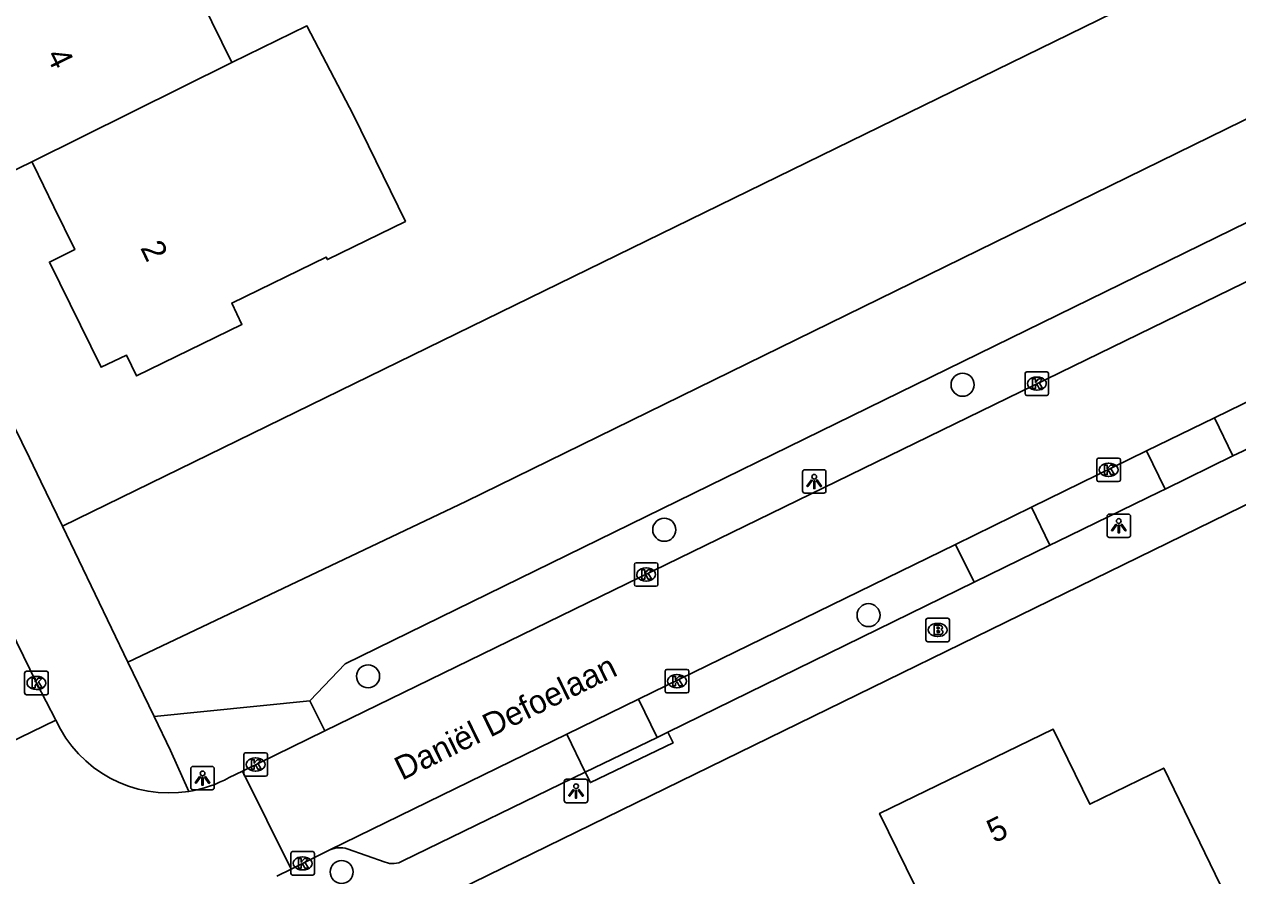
# Model space of a CAD drawing. Extents: x 160457 to 162082, y 388340 to 389736.
# Drawn here: x 160764.7 to 160816.2, y 388649.4 to 388685.6 of the extents above; entities that cross this region are included whole.
import ezdxf

# ---------------------------------------------------------------- set-up
doc = ezdxf.new("R2010")
doc.units = 0
for name, color, linetype in [('IMGEO_Boom', 7, 'Continuous'), ('IMGEO_Brandkraan', 7, 'Continuous'), ('IMGEO_Groenvoorziening', 7, 'Continuous'), ('IMGEO_Haag', 7, 'Continuous'), ('IMGEO_Kolk', 7, 'Continuous'), ('IMGEO_Lichtpunt', 7, 'Continuous'), ('IMGEO_Muur', 7, 'Continuous'), ('IMGEO_Openbare_ruimte_label', 7, 'Continuous'), ('IMGEO_Pand', 7, 'Continuous'), ('IMGEO_Pand_nummerreeks', 7, 'Continuous'), ('IMGEO_Parkeervlak_open', 7, 'Continuous'), ('IMGEO_Rijbaan_lokaal_gesloten', 7, 'Continuous'), ('IMGEO_Rijbaan_lokaal_open', 7, 'Continuous'), ('IMGEO_Voetpad_open', 7, 'Continuous'), ('IMGEO_Waterloop', 7, 'Continuous')]:
    doc.layers.add(name, color=color, linetype=linetype)

msp = doc.modelspace()

# ---------------------------------------------------------------- linework, layer by layer
at = {"layer": 'IMGEO_Boom'}
for centre in [(160804.541, 388670.28), (160791.867, 388664.116), (160800.544, 388660.489), (160779.285, 388657.891), (160778.162, 388649.577)]:
    msp.add_circle(centre, 0.489, dxfattribs=at)
at = {"layer": 'IMGEO_Brandkraan'}
for p, q in [((160803.057, 388660.36), (160803.909, 388660.36)), ((160802.982, 388659.434), (160802.982, 388660.286)), ((160803.47, 388660.14), (160803.495, 388660.14)), ((160803.983, 388660.286), (160803.983, 388659.434)), ((160803.909, 388659.36), (160803.057, 388659.36)), ((160803.493, 388659.58), (160803.468, 388659.58))]:
    msp.add_line(p, q, dxfattribs=at)
for points in [[(160803.057, 388660.36), (160803.909, 388660.36)], [(160802.982, 388659.434), (160802.982, 388660.286)], [(160803.33, 388660.06), (160803.33, 388659.66), (160803.543, 388659.66)], [(160803.561, 388660.06), (160803.33, 388660.06)], [(160803.509, 388659.979), (160803.455, 388659.979), (160803.455, 388659.903)], [(160803.455, 388659.903), (160803.508, 388659.903)], [(160803.517, 388659.827), (160803.455, 388659.827), (160803.455, 388659.746)], [(160803.983, 388660.286), (160803.983, 388659.434)], [(160803.909, 388659.36), (160803.057, 388659.36)], [(160803.455, 388659.746), (160803.517, 388659.746)]]:
    msp.add_lwpolyline(points, dxfattribs=at)
for centre, radius, start, end in [((160803.059, 388660.284), 0.0765, 91.552, 178.448), ((160803.059, 388660.284), 0.0765, 91.552, 178.448), ((160803.907, 388660.284), 0.0765, 1.552, 88.448), ((160803.907, 388660.284), 0.0765, 1.552, 88.448), ((160803.51, 388659.941), 0.0379, 267.8285, 90.9355), ((160803.518, 388659.786), 0.0404, 269.8759, 90.5077), ((160803.565, 388659.915), 0.145, 59.4692, 91.5367), ((160803.59, 388659.962), 0.0922, 285.5137, 58.1501), ((160803.595, 388659.77), 0.105, 301.3115, 78.989), ((160803.059, 388659.436), 0.0765, 181.552, 268.448), ((160803.059, 388659.436), 0.0765, 181.552, 268.448), ((160803.549, 388659.911), 0.251, 268.6676, 293.5347), ((160803.907, 388659.436), 0.0765, 271.552, 358.448), ((160803.907, 388659.436), 0.0765, 271.552, 358.448)]:
    msp.add_arc(centre, radius, start, end, dxfattribs=at)
for centre, major_axis, ratio, start_param, end_param in [((160803.469, 388659.86), (-0.387, 0.002), 0.722429, 4.712389, 7.853982), ((160803.494, 388659.86), (-0.39, 0.002), 0.717154, 1.570796, 4.712389)]:
    msp.add_ellipse(centre, major_axis=major_axis, ratio=ratio, start_param=start_param, end_param=end_param, dxfattribs=at)
at = {"layer": 'IMGEO_Groenvoorziening'}
msp.add_lwpolyline([(160776.807, 388656.846), (160770.196, 388656.176)], dxfattribs=at)
at = {"layer": 'IMGEO_Haag'}
for points in [[(161000.979, 388767.447), (160965.347, 388750), (160778.313, 388658.421), (160776.807, 388656.846)], [(160776.807, 388656.846), (160777.453, 388655.571)]]:
    msp.add_lwpolyline(points, dxfattribs=at)
at = {"layer": 'IMGEO_Kolk'}
for p, q in [((160807.195, 388669.901), (160807.195, 388670.753)), ((160807.27, 388670.827), (160808.122, 388670.827)), ((160808.196, 388670.753), (160808.196, 388669.901)), ((160807.683, 388670.607), (160807.708, 388670.607)), ((160808.122, 388669.827), (160807.27, 388669.827)), ((160807.706, 388670.047), (160807.681, 388670.047)), ((160810.243, 388666.237), (160810.243, 388667.089)), ((160810.318, 388667.163), (160811.17, 388667.163)), ((160811.244, 388667.089), (160811.244, 388666.237)), ((160810.731, 388666.943), (160810.756, 388666.943)), ((160811.17, 388666.163), (160810.318, 388666.163)), ((160810.754, 388666.383), (160810.729, 388666.383)), ((160790.596, 388661.79), (160790.596, 388662.642)), ((160790.671, 388662.716), (160791.523, 388662.716)), ((160791.084, 388662.496), (160791.109, 388662.496)), ((160791.597, 388662.642), (160791.597, 388661.79)), ((160791.107, 388661.936), (160791.082, 388661.936)), ((160791.523, 388661.716), (160790.671, 388661.716)), ((160764.696, 388657.181), (160764.696, 388658.033)), ((160764.771, 388658.107), (160765.623, 388658.107)), ((160765.184, 388657.887), (160765.209, 388657.887)), ((160765.697, 388658.033), (160765.697, 388657.181)), ((160791.906, 388657.26), (160791.906, 388658.112)), ((160791.981, 388658.186), (160792.833, 388658.186)), ((160792.394, 388657.966), (160792.419, 388657.966)), ((160792.907, 388658.112), (160792.907, 388657.26)), ((160765.207, 388657.327), (160765.182, 388657.327)), ((160792.417, 388657.406), (160792.392, 388657.406)), ((160765.623, 388657.107), (160764.771, 388657.107)), ((160792.833, 388657.186), (160791.981, 388657.186)), ((160774.005, 388653.719), (160774.005, 388654.571)), ((160774.08, 388654.645), (160774.932, 388654.645)), ((160774.493, 388654.425), (160774.518, 388654.425)), ((160775.006, 388654.571), (160775.006, 388653.719)), ((160774.932, 388653.645), (160774.08, 388653.645)), ((160774.516, 388653.865), (160774.491, 388653.865)), ((160776.004, 388649.516), (160776.004, 388650.368)), ((160776.079, 388650.442), (160776.931, 388650.442)), ((160776.492, 388650.222), (160776.517, 388650.222)), ((160777.005, 388650.368), (160777.005, 388649.516)), ((160776.515, 388649.662), (160776.49, 388649.662)), ((160776.931, 388649.442), (160776.079, 388649.442))]:
    msp.add_line(p, q, dxfattribs=at)
for points in [[(160807.195, 388669.901), (160807.195, 388670.753)], [(160807.27, 388670.827), (160808.122, 388670.827)], [(160808.196, 388670.753), (160808.196, 388669.901)], [(160807.516, 388670.527), (160807.639, 388670.527), (160807.639, 388670.376), (160807.769, 388670.527), (160807.933, 388670.527), (160807.787, 388670.376), (160807.94, 388670.127), (160807.788, 388670.127), (160807.703, 388670.291), (160807.639, 388670.224), (160807.639, 388670.127), (160807.516, 388670.127), (160807.516, 388670.527)], [(160808.122, 388669.827), (160807.27, 388669.827)], [(160810.243, 388666.237), (160810.243, 388667.089)], [(160810.318, 388667.163), (160811.17, 388667.163)], [(160811.244, 388667.089), (160811.244, 388666.237)], [(160810.564, 388666.863), (160810.687, 388666.863), (160810.687, 388666.712), (160810.817, 388666.863), (160810.981, 388666.863), (160810.835, 388666.712), (160810.988, 388666.463), (160810.836, 388666.463), (160810.751, 388666.627), (160810.687, 388666.56), (160810.687, 388666.463), (160810.564, 388666.463), (160810.564, 388666.863)], [(160811.17, 388666.163), (160810.318, 388666.163)], [(160790.596, 388661.79), (160790.596, 388662.642)], [(160790.671, 388662.716), (160791.523, 388662.716)], [(160790.917, 388662.416), (160791.04, 388662.416), (160791.04, 388662.265), (160791.17, 388662.416), (160791.334, 388662.416), (160791.188, 388662.265), (160791.341, 388662.016), (160791.189, 388662.016), (160791.104, 388662.18), (160791.04, 388662.113), (160791.04, 388662.016), (160790.917, 388662.016), (160790.917, 388662.416)], [(160791.597, 388662.642), (160791.597, 388661.79)], [(160791.523, 388661.716), (160790.671, 388661.716)], [(160764.696, 388657.181), (160764.696, 388658.033)], [(160764.771, 388658.107), (160765.623, 388658.107)], [(160765.017, 388657.807), (160765.14, 388657.807), (160765.14, 388657.656), (160765.27, 388657.807), (160765.434, 388657.807), (160765.288, 388657.656), (160765.441, 388657.407), (160765.289, 388657.407), (160765.204, 388657.571), (160765.14, 388657.504), (160765.14, 388657.407), (160765.017, 388657.407), (160765.017, 388657.807)], [(160765.697, 388658.033), (160765.697, 388657.181)], [(160791.906, 388657.26), (160791.906, 388658.112)], [(160791.981, 388658.186), (160792.833, 388658.186)], [(160792.227, 388657.886), (160792.35, 388657.886), (160792.35, 388657.735), (160792.48, 388657.886), (160792.644, 388657.886), (160792.498, 388657.735), (160792.651, 388657.486), (160792.499, 388657.486), (160792.414, 388657.65), (160792.35, 388657.583), (160792.35, 388657.486), (160792.227, 388657.486), (160792.227, 388657.886)], [(160792.907, 388658.112), (160792.907, 388657.26)], [(160765.623, 388657.107), (160764.771, 388657.107)], [(160792.833, 388657.186), (160791.981, 388657.186)], [(160774.005, 388653.719), (160774.005, 388654.571)], [(160774.08, 388654.645), (160774.932, 388654.645)], [(160774.326, 388654.345), (160774.449, 388654.345), (160774.449, 388654.194), (160774.579, 388654.345), (160774.743, 388654.345), (160774.597, 388654.194), (160774.75, 388653.945), (160774.598, 388653.945), (160774.513, 388654.109), (160774.449, 388654.042), (160774.449, 388653.945), (160774.326, 388653.945), (160774.326, 388654.345)], [(160775.006, 388654.571), (160775.006, 388653.719)], [(160774.932, 388653.645), (160774.08, 388653.645)], [(160776.004, 388649.516), (160776.004, 388650.368)], [(160776.079, 388650.442), (160776.931, 388650.442)], [(160776.325, 388650.142), (160776.448, 388650.142), (160776.448, 388649.991), (160776.578, 388650.142), (160776.742, 388650.142), (160776.596, 388649.991), (160776.749, 388649.742), (160776.597, 388649.742), (160776.512, 388649.906), (160776.448, 388649.839), (160776.448, 388649.742), (160776.325, 388649.742), (160776.325, 388650.142)], [(160777.005, 388650.368), (160777.005, 388649.516)], [(160776.931, 388649.442), (160776.079, 388649.442)]]:
    msp.add_lwpolyline(points, dxfattribs=at)
for centre, start, end in [((160807.272, 388670.751), 91.552, 178.448), ((160807.272, 388670.751), 91.552, 178.448), ((160808.12, 388670.751), 1.552, 88.448), ((160808.12, 388670.751), 1.552, 88.448), ((160807.272, 388669.903), 181.552, 268.448), ((160807.272, 388669.903), 181.552, 268.448), ((160808.12, 388669.903), 271.552, 358.448), ((160808.12, 388669.903), 271.552, 358.448), ((160810.32, 388667.087), 91.552, 178.448), ((160810.32, 388667.087), 91.552, 178.448), ((160811.168, 388667.087), 1.552, 88.448), ((160811.168, 388667.087), 1.552, 88.448), ((160810.32, 388666.239), 181.552, 268.448), ((160810.32, 388666.239), 181.552, 268.448), ((160811.168, 388666.239), 271.552, 358.448), ((160811.168, 388666.239), 271.552, 358.448), ((160790.673, 388662.64), 91.552, 178.448), ((160790.673, 388662.64), 91.552, 178.448), ((160791.521, 388662.64), 1.552, 88.448), ((160791.521, 388662.64), 1.552, 88.448), ((160790.673, 388661.792), 181.552, 268.448), ((160790.673, 388661.792), 181.552, 268.448), ((160791.521, 388661.792), 271.552, 358.448), ((160791.521, 388661.792), 271.552, 358.448), ((160764.773, 388658.031), 91.552, 178.448), ((160764.773, 388658.031), 91.552, 178.448), ((160765.621, 388658.031), 1.552, 88.448), ((160765.621, 388658.031), 1.552, 88.448), ((160791.983, 388658.11), 91.552, 178.448), ((160791.983, 388658.11), 91.552, 178.448), ((160792.831, 388658.11), 1.552, 88.448), ((160792.831, 388658.11), 1.552, 88.448), ((160791.983, 388657.262), 181.552, 268.448), ((160791.983, 388657.262), 181.552, 268.448), ((160792.831, 388657.262), 271.552, 358.448), ((160792.831, 388657.262), 271.552, 358.448), ((160764.773, 388657.183), 181.552, 268.448), ((160764.773, 388657.183), 181.552, 268.448), ((160765.621, 388657.183), 271.552, 358.448), ((160765.621, 388657.183), 271.552, 358.448), ((160774.082, 388654.569), 91.552, 178.448), ((160774.082, 388654.569), 91.552, 178.448), ((160774.93, 388654.569), 1.552, 88.448), ((160774.93, 388654.569), 1.552, 88.448), ((160774.082, 388653.721), 181.552, 268.448), ((160774.082, 388653.721), 181.552, 268.448), ((160774.93, 388653.721), 271.552, 358.448), ((160774.93, 388653.721), 271.552, 358.448), ((160776.081, 388650.366), 91.552, 178.448), ((160776.081, 388650.366), 91.552, 178.448), ((160776.929, 388650.366), 1.552, 88.448), ((160776.929, 388650.366), 1.552, 88.448), ((160776.081, 388649.518), 181.552, 268.448), ((160776.081, 388649.518), 181.552, 268.448), ((160776.929, 388649.518), 271.552, 358.448), ((160776.929, 388649.518), 271.552, 358.448)]:
    msp.add_arc(centre, 0.0765, start, end, dxfattribs=at)
for centre, major_axis, ratio, start_param, end_param in [((160807.682, 388670.327), (-0.387, 0.002), 0.722429, 4.712389, 7.853982), ((160807.707, 388670.327), (-0.39, 0.002), 0.717154, 1.570796, 4.712389), ((160810.73, 388666.663), (-0.387, 0.002), 0.722429, 4.712389, 7.853982), ((160810.755, 388666.663), (-0.39, 0.002), 0.717154, 1.570796, 4.712389), ((160791.083, 388662.216), (-0.387, 0.002), 0.722429, 4.712389, 7.853982), ((160791.108, 388662.216), (-0.39, 0.002), 0.717154, 1.570796, 4.712389), ((160765.183, 388657.607), (-0.387, 0.002), 0.722429, 4.712389, 7.853982), ((160765.208, 388657.607), (-0.39, 0.002), 0.717154, 1.570796, 4.712389), ((160792.393, 388657.686), (-0.387, 0.002), 0.722429, 4.712389, 7.853982), ((160792.418, 388657.686), (-0.39, 0.002), 0.717154, 1.570796, 4.712389), ((160774.492, 388654.145), (-0.387, 0.002), 0.722429, 4.712389, 7.853982), ((160774.517, 388654.145), (-0.39, 0.002), 0.717154, 1.570796, 4.712389), ((160776.491, 388649.942), (-0.387, 0.002), 0.722429, 4.712389, 7.853982), ((160776.516, 388649.942), (-0.39, 0.002), 0.717154, 1.570796, 4.712389)]:
    msp.add_ellipse(centre, major_axis=major_axis, ratio=ratio, start_param=start_param, end_param=end_param, dxfattribs=at)
at = {"layer": 'IMGEO_Lichtpunt'}
for p, q in [((160797.741, 388666.575), (160797.741, 388665.768)), ((160797.741, 388666.575), (160797.741, 388665.768)), ((160798.643, 388666.67), (160797.835, 388666.67)), ((160798.643, 388666.67), (160797.835, 388666.67)), ((160798.737, 388665.768), (160798.737, 388666.575)), ((160798.737, 388665.768), (160798.737, 388666.575)), ((160797.835, 388665.674), (160798.643, 388665.674)), ((160797.835, 388665.674), (160798.643, 388665.674)), ((160810.678, 388664.692), (160810.678, 388663.885)), ((160810.678, 388664.692), (160810.678, 388663.885)), ((160811.58, 388664.787), (160810.772, 388664.787)), ((160811.58, 388664.787), (160810.772, 388664.787)), ((160811.674, 388663.885), (160811.674, 388664.692)), ((160811.674, 388663.885), (160811.674, 388664.692)), ((160810.772, 388663.791), (160811.58, 388663.791)), ((160810.772, 388663.791), (160811.58, 388663.791)), ((160771.753, 388653.969), (160771.753, 388653.162)), ((160771.753, 388653.969), (160771.753, 388653.162)), ((160772.655, 388654.064), (160771.847, 388654.064)), ((160772.655, 388654.064), (160771.847, 388654.064)), ((160772.749, 388653.162), (160772.749, 388653.969)), ((160772.749, 388653.162), (160772.749, 388653.969)), ((160787.62, 388653.422), (160787.62, 388652.615)), ((160787.62, 388653.422), (160787.62, 388652.615)), ((160788.522, 388653.517), (160787.714, 388653.517)), ((160788.522, 388653.517), (160787.714, 388653.517)), ((160788.616, 388652.615), (160788.616, 388653.422)), ((160788.616, 388652.615), (160788.616, 388653.422)), ((160771.847, 388653.068), (160772.655, 388653.068)), ((160771.847, 388653.068), (160772.655, 388653.068)), ((160787.714, 388652.521), (160788.522, 388652.521)), ((160787.714, 388652.521), (160788.522, 388652.521))]:
    msp.add_line(p, q, dxfattribs=at)
for points in [[(160798.115, 388666.239), (160798.154, 388666.211), (160797.966, 388665.949), (160797.928, 388665.976), (160798.115, 388666.239)], [(160798.217, 388666.191), (160798.264, 388666.191), (160798.264, 388665.869), (160798.217, 388665.869), (160798.217, 388666.191)], [(160798.327, 388666.211), (160798.365, 388666.238), (160798.552, 388665.976), (160798.513, 388665.948), (160798.327, 388666.211)], [(160811.052, 388664.356), (160811.091, 388664.328), (160810.903, 388664.066), (160810.865, 388664.093), (160811.052, 388664.356)], [(160811.154, 388664.308), (160811.201, 388664.308), (160811.201, 388663.986), (160811.154, 388663.986), (160811.154, 388664.308)], [(160811.264, 388664.328), (160811.302, 388664.355), (160811.489, 388664.093), (160811.45, 388664.065), (160811.264, 388664.328)], [(160772.127, 388653.633), (160772.166, 388653.605), (160771.978, 388653.343), (160771.94, 388653.37), (160772.127, 388653.633)], [(160772.339, 388653.605), (160772.377, 388653.632), (160772.564, 388653.37), (160772.525, 388653.342), (160772.339, 388653.605)], [(160772.229, 388653.585), (160772.276, 388653.585), (160772.276, 388653.263), (160772.229, 388653.263), (160772.229, 388653.585)], [(160787.994, 388653.086), (160788.033, 388653.058), (160787.845, 388652.796), (160787.807, 388652.823), (160787.994, 388653.086)], [(160788.096, 388653.038), (160788.143, 388653.038), (160788.143, 388652.716), (160788.096, 388652.716), (160788.096, 388653.038)], [(160788.206, 388653.058), (160788.244, 388653.085), (160788.431, 388652.823), (160788.392, 388652.795), (160788.206, 388653.058)]]:
    msp.add_lwpolyline(points, dxfattribs=at)
for centre in [(160798.24, 388666.373), (160811.177, 388664.49), (160772.252, 388653.767), (160788.119, 388653.22)]:
    msp.add_circle(centre, 0.0994, dxfattribs=at)
for centre, start, end in [((160797.835, 388666.575), 90, 180), ((160797.835, 388666.575), 90, 180), ((160798.643, 388666.575), 0, 90), ((160798.643, 388666.575), 0, 90), ((160797.835, 388665.768), 180, 270), ((160797.835, 388665.768), 180, 270), ((160798.643, 388665.768), 270, 0), ((160798.643, 388665.768), 270, 360), ((160810.772, 388664.692), 90, 180), ((160810.772, 388664.692), 90, 180), ((160811.58, 388664.692), 0, 90), ((160811.58, 388664.692), 0, 90), ((160810.772, 388663.885), 180, 270), ((160810.772, 388663.885), 180, 270), ((160811.58, 388663.885), 270, 0), ((160811.58, 388663.885), 270, 360), ((160771.847, 388653.969), 90, 180), ((160771.847, 388653.969), 90, 180), ((160772.655, 388653.969), 0, 90), ((160772.655, 388653.969), 0, 90), ((160771.847, 388653.162), 180, 270), ((160771.847, 388653.162), 180, 270), ((160772.655, 388653.162), 270, 0), ((160772.655, 388653.162), 270, 360), ((160787.714, 388653.422), 90, 180), ((160787.714, 388653.422), 90, 180), ((160788.522, 388653.422), 0, 90), ((160788.522, 388653.422), 0, 90), ((160787.714, 388652.615), 180, 270), ((160787.714, 388652.615), 180, 270), ((160788.522, 388652.615), 270, 0), ((160788.522, 388652.615), 270, 360)]:
    msp.add_arc(centre, 0.0946, start, end, dxfattribs=at)
at = {"layer": 'IMGEO_Muur'}
for points in [[(160764.9, 388667.168), (160765.381, 388666.169)], [(160765.381, 388666.169), (160766.298, 388664.267)], [(160766.298, 388664.267), (160769.08, 388658.493)], [(160769.08, 388658.493), (160770.196, 388656.176)], [(160770.196, 388656.176), (160770.89, 388654.736)]]:
    msp.add_lwpolyline(points, dxfattribs=at)
at = {"layer": 'IMGEO_Pand'}
for points in [[(160769.492, 388691.995), (160771.276, 388688.22), (160771.384, 388688.273), (160773.49, 388683.966)], [(160765.001, 388679.757), (160763.926, 388679.224), (160761.785, 388683.575), (160762.861, 388684.104), (160762.335, 388685.179), (160761.1, 388687.705), (160761.039, 388687.829)], [(160773.49, 388683.966), (160776.684, 388685.528), (160778.672, 388681.736), (160780.868, 388677.219), (160777.554, 388675.599), (160777.507, 388675.703), (160773.496, 388673.751), (160773.928, 388672.845), (160769.452, 388670.653), (160769.018, 388671.542), (160767.941, 388671.023), (160765.744, 388675.493), (160766.821, 388676.022), (160765.938, 388677.835), (160765.054, 388679.649), (160765.001, 388679.757)], [(160765.001, 388679.757), (160773.49, 388683.966)], [(160803.322, 388645.208), (160801.68, 388648.558), (160802.525, 388648.971), (160801.014, 388652.061), (160808.386, 388655.648), (160809.939, 388652.456), (160813.089, 388653.988), (160815.272, 388649.49), (160815.901, 388648.194), (160812.757, 388646.669), (160813.028, 388646.113), (160805.662, 388642.539), (160804.175, 388645.61), (160803.322, 388645.208)]]:
    msp.add_lwpolyline(points, dxfattribs=at)
at = {"layer": 'IMGEO_Parkeervlak_open'}
for points in [[(160816.026, 388667.255), (160815.237, 388668.87)], [(160812.36, 388667.465), (160813.149, 388665.849)], [(160808.251, 388663.459), (160807.463, 388665.073)], [(160805.026, 388661.89), (160804.24, 388663.498)], [(160790.775, 388656.921), (160791.57, 388655.293)], [(160787.727, 388655.432), (160788.513, 388653.824)]]:
    msp.add_lwpolyline(points, dxfattribs=at)
at = {"layer": 'IMGEO_Rijbaan_lokaal_gesloten'}
msp.add_lwpolyline([(160766.018, 388656.033), (160765.197, 388657.607), (160760.751, 388666.705)], dxfattribs=at)
at = {"layer": 'IMGEO_Rijbaan_lokaal_open'}
for points in [[(160777.453, 388655.571), (160825.396, 388678.948)], [(160815.237, 388668.87), (160822.242, 388672.292)], [(160812.36, 388667.465), (160815.237, 388668.87)], [(160807.463, 388665.073), (160812.36, 388667.465)], [(160804.24, 388663.498), (160807.463, 388665.073)], [(160790.775, 388656.921), (160804.24, 388663.498)], [(160787.727, 388655.432), (160790.775, 388656.921)], [(160761.961, 388654.06), (160766.018, 388656.033)], [(160777.453, 388655.571), (160773.945, 388653.86)], [(160777.661, 388650.515), (160787.727, 388655.432)], [(160773.384, 388653.587), (160773.945, 388653.86)], [(160773.945, 388653.86), (160776.016, 388649.694)], [(160777.661, 388650.515), (160776.016, 388649.694)], [(160776.016, 388649.694), (160775.409, 388649.391)]]:
    msp.add_lwpolyline(points, dxfattribs=at)
for centre, radius, start, end in [((160770.835, 388658.225), 5.292, 204.4677, 279.1363), ((160770.838, 388658.219), 5.285, 279.1135, 298.7992)]:
    msp.add_arc(centre, radius, start, end, dxfattribs=at)
at = {"layer": 'IMGEO_Voetpad_open'}
for points in [[(160703.918, 388791.781), (160724.364, 388750), (160764.9, 388667.168), (160765.381, 388666.169), (160766.298, 388664.267)], [(160828.347, 388670.932), (160777.455, 388646.059)], [(160820.547, 388669.479), (160816.449, 388667.461), (160816.026, 388667.255)], [(160816.026, 388667.255), (160813.149, 388665.849)], [(160813.149, 388665.849), (160812.902, 388665.729), (160808.569, 388663.614), (160808.251, 388663.459)], [(160769.08, 388658.493), (160766.298, 388664.267)], [(160808.251, 388663.459), (160805.026, 388661.89)], [(160805.026, 388661.89), (160792.024, 388655.511)], [(160770.196, 388656.176), (160769.08, 388658.493)], [(160771.675, 388653), (160770.89, 388654.736), (160770.196, 388656.176)], [(160792.024, 388655.511), (160792.24, 388655.061), (160788.729, 388653.374), (160788.513, 388653.824)], [(160788.513, 388653.824), (160791.57, 388655.293)], [(160791.57, 388655.293), (160792.024, 388655.511)], [(160788.513, 388653.824), (160780.765, 388650.046)], [(160780.011, 388649.989), (160778.401, 388650.559)]]:
    msp.add_lwpolyline(points, dxfattribs=at)
for centre, radius, start, end in [((160778.088, 388649.579), 1.028, 72.2775, 114.528), ((160780.328, 388650.817), 0.886, 249.0648, 299.5815)]:
    msp.add_arc(centre, radius, start, end, dxfattribs=at)
at = {"layer": 'IMGEO_Waterloop'}
for points in [[(161004.045, 388773.679), (161000, 388771.638), (160986.989, 388765.073), (160956.23, 388750), (160783.435, 388665.323), (160769.08, 388658.493)], [(160766.298, 388664.267), (160941.708, 388750), (160948.921, 388753.525)]]:
    msp.add_lwpolyline(points, dxfattribs=at)

# ---------------------------------------------------------------- texts
at = {"layer": 'IMGEO_Openbare_ruimte_label'}
msp.add_text('Daniël Defoelaan', height=1, rotation=26.0272, dxfattribs=at).set_placement((160780.727, 388653.454))
at = {"layer": 'IMGEO_Pand_nummerreeks'}
for s, rotation, p in [('4', 296.0751, (160765.589, 388684.281)), ('2', 296.0751, (160769.591, 388676.1)), ('5', 25.9462, (160805.887, 388650.785))]:
    msp.add_text(s, height=1, rotation=rotation, dxfattribs=at).set_placement(p)

doc.saveas('drawing.dxf')
